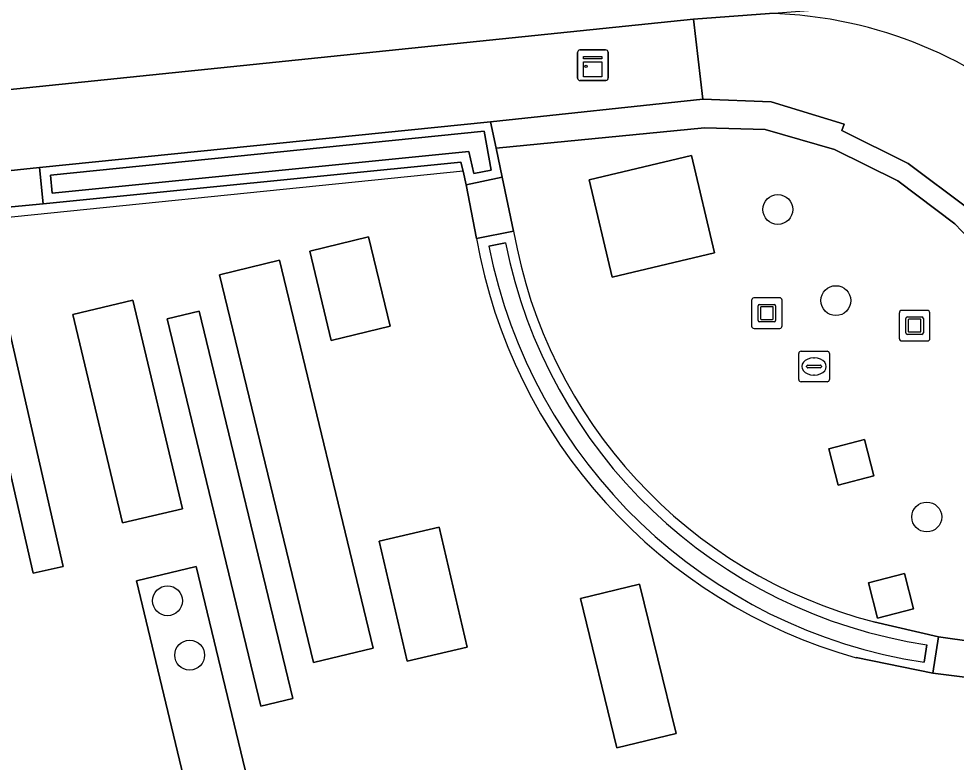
# Model space of a CAD drawing. Extents: x 160675 to 161153, y 383241 to 383714.
# Drawn here: x 161105.13 to 161135.8, y 383533.52 to 383557.84 of the extents above; entities that cross this region are included whole.
import ezdxf

# ---------------------------------------------------------------- set-up
doc = ezdxf.new("R2010")
doc.units = 0
for name, color, linetype in [('IMGEO_Boom', 7, 'Continuous'), ('IMGEO_Erf', 7, 'Continuous'), ('IMGEO_Fietspad_gesloten', 7, 'Continuous'), ('IMGEO_Grasland_overig', 7, 'Continuous'), ('IMGEO_Kast', 7, 'Continuous'), ('IMGEO_Kolk', 7, 'Continuous'), ('IMGEO_Kunstobject', 7, 'Continuous'), ('IMGEO_Lijnafwatering', 7, 'Continuous'), ('IMGEO_Muur', 7, 'Continuous'), ('IMGEO_Terreindeel_gesloten', 7, 'Continuous'), ('IMGEO_Voetpad_open', 7, 'Continuous')]:
    doc.layers.add(name, color=color, linetype=linetype)

msp = doc.modelspace()

# ---------------------------------------------------------------- linework, layer by layer
at = {"layer": 'IMGEO_Boom'}
for centre in [(161129.961, 383551.602), (161131.862, 383548.621), (161134.835, 383541.544), (161109.993, 383538.804), (161110.719, 383537.026)]:
    msp.add_circle(centre, 0.489, dxfattribs=at)
at = {"layer": 'IMGEO_Erf'}
for points in [[(161120.104, 383550.651), (161119.769, 383552.41), (161119.664, 383552.859), (161119.596, 383553.151), (161105.929, 383551.792), (161103.728, 383551.582), (161077.097, 383548.842), (161074.948, 383548.624), (161053.543, 383546.435), (161048.833, 383545.9)], [(161052.435, 383508.826), (161071.419, 383513.322), (161096.427, 383519.245), (161115.421, 383523.744), (161114.881, 383526.021), (161118.321, 383526.837), (161118.855, 383524.59), (161119.003, 383524.618), (161125.936, 383522.583), (161129.509, 383518.779), (161130.837, 383517.366), (161132.472, 383510.337), (161132.436, 383510.213), (161134.678, 383509.541), (161134.952, 383509.459), (161135.314, 383510.8), (161135.177, 383510.84), (161138.899, 383525.073), (161137.716, 383525.208), (161139.225, 383535.866), (161137.381, 383536.146), (161135.039, 383536.433), (161132.522, 383536.943)]]:
    msp.add_lwpolyline(points, dxfattribs=at)
for points in [[(161117.278, 383547.781), (161115.349, 383547.318), (161114.646, 383550.243), (161116.575, 383550.707)], [(161116.726, 383537.257), (161114.768, 383536.783), (161111.697, 383549.465), (161113.655, 383549.939)], [(161105.6, 383539.704), (161103.351, 383549.501), (161104.337, 383549.727), (161106.585, 383539.93)], [(161110.479, 383541.816), (161108.517, 383541.351), (161106.901, 383548.166), (161108.863, 383548.631)], [(161114.096, 383535.605), (161113.05, 383535.352), (161109.982, 383548.028), (161111.027, 383548.281)], [(161119.799, 383537.29), (161117.833, 383536.832), (161116.919, 383540.754), (161118.885, 383541.212)], [(161111.086, 383530.676), (161108.975, 383539.458), (161110.933, 383539.928), (161113.044, 383531.146)], [(161126.632, 383534.464), (161124.695, 383533.991), (161123.501, 383538.875), (161125.438, 383539.349)]]:
    msp.add_lwpolyline(points, close=True, dxfattribs=at)
msp.add_arc((161137.205, 383553.664), 17.365, 189.993, 254.3535, dxfattribs=at)
at = {"layer": 'IMGEO_Fietspad_gesloten'}
for points in [[(161127.202, 383557.831), (161129.695, 383558.017), (161132.245, 383558.207), (161131.905, 383560.511), (161131.751, 383561.552), (161130.013, 383561.398), (161053.666, 383553.653), (161047.67, 383553.068), (161040.812, 383552.349)], [(161030.95, 383547.693), (161037.578, 383548.506), (161047.631, 383549.64), (161127.202, 383557.831)]]:
    msp.add_lwpolyline(points, dxfattribs=at)
at = {"layer": 'IMGEO_Grasland_overig'}
for points in [[(161119.852, 383553.495), (161120.018, 383552.78), (161120.586, 383552.886), (161120.354, 383554.164), (161106.163, 383552.72), (161106.22, 383552.139)], [(161116.575, 383550.707), (161114.646, 383550.243), (161115.349, 383547.318), (161117.278, 383547.781)], [(161113.655, 383549.939), (161111.697, 383549.465), (161114.768, 383536.783), (161116.726, 383537.257)], [(161106.585, 383539.93), (161104.337, 383549.727), (161103.351, 383549.501), (161105.6, 383539.704)], [(161108.863, 383548.631), (161106.901, 383548.166), (161108.517, 383541.351), (161110.479, 383541.816)], [(161111.027, 383548.281), (161109.982, 383548.028), (161113.05, 383535.352), (161114.096, 383535.605)], [(161118.885, 383541.212), (161116.919, 383540.754), (161117.833, 383536.832), (161119.799, 383537.29)], [(161113.044, 383531.146), (161110.933, 383539.928), (161108.975, 383539.458), (161111.086, 383530.676)], [(161125.438, 383539.349), (161123.501, 383538.875), (161124.695, 383533.991), (161126.632, 383534.464)]]:
    msp.add_lwpolyline(points, close=True, dxfattribs=at)
for points in [[(161121.051, 383550.509), (161120.505, 383550.406)], [(161134.746, 383536.793), (161134.836, 383537.367)]]:
    msp.add_lwpolyline(points, dxfattribs=at)
for centre, radius, start, end in [((161137.317, 383553.738), 17.139, 191.2106, 261.3726), ((161137.273, 383553.724), 16.537, 191.2094, 261.5265)]:
    msp.add_arc(centre, radius, start, end, dxfattribs=at)
at = {"layer": 'IMGEO_Kast'}
for p, q in [((161123.486, 383556.82), (161124.327, 383556.82)), ((161124.327, 383556.82), (161123.486, 383556.82)), ((161123.411, 383555.895), (161123.411, 383556.736)), ((161123.411, 383556.736), (161123.411, 383555.895)), ((161124.411, 383556.745), (161124.411, 383555.904)), ((161124.411, 383555.904), (161124.411, 383556.745)), ((161124.336, 383555.82), (161123.495, 383555.82)), ((161123.495, 383555.82), (161124.336, 383555.82))]:
    msp.add_line(p, q, dxfattribs=at)
for points in [[(161123.606, 383556.61), (161124.206, 383556.61), (161124.206, 383556.525), (161123.606, 383556.525), (161123.606, 383556.61)], [(161123.606, 383556.435), (161124.206, 383556.435), (161124.206, 383555.946), (161123.606, 383555.946), (161123.606, 383556.435)]]:
    msp.add_lwpolyline(points, dxfattribs=at)
msp.add_circle((161123.69, 383556.284), 0.0377, dxfattribs=at)
for centre, start, end in [((161123.489, 383556.742), 92.4484, 184.2845), ((161123.489, 383556.742), 92.4484, 184.2845), ((161124.333, 383556.742), 2.4484, 94.2845), ((161124.333, 383556.742), 2.4484, 94.2845), ((161123.489, 383555.898), 182.4484, 274.2845), ((161123.489, 383555.898), 182.4484, 274.2845), ((161124.333, 383555.898), 272.4484, 4.2845), ((161124.333, 383555.898), 272.4484, 4.2845)]:
    msp.add_arc(centre, 0.0779, start, end, dxfattribs=at)
at = {"layer": 'IMGEO_Kolk'}
for p, q in [((161130.647, 383546.04), (161130.647, 383546.892)), ((161130.722, 383546.966), (161131.574, 383546.966)), ((161131.135, 383546.746), (161131.16, 383546.746)), ((161131.648, 383546.892), (161131.648, 383546.04)), ((161130.906, 383546.46), (161130.906, 383546.472)), ((161131.344, 383546.423), (161130.946, 383546.423)), ((161130.949, 383546.509), (161131.347, 383546.509)), ((161131.39, 383546.472), (161131.39, 383546.46)), ((161131.158, 383546.186), (161131.133, 383546.186)), ((161131.574, 383545.966), (161130.722, 383545.966))]:
    msp.add_line(p, q, dxfattribs=at)
for points in [[(161130.647, 383546.04), (161130.647, 383546.892)], [(161130.722, 383546.966), (161131.574, 383546.966)], [(161131.648, 383546.892), (161131.648, 383546.04)], [(161131.574, 383545.966), (161130.722, 383545.966)]]:
    msp.add_lwpolyline(points, dxfattribs=at)
for centre, radius, start, end in [((161130.724, 383546.89), 0.0765, 91.552, 178.448), ((161130.724, 383546.89), 0.0765, 91.552, 178.448), ((161131.572, 383546.89), 0.0765, 1.552, 88.448), ((161131.572, 383546.89), 0.0765, 1.552, 88.448), ((161130.946, 383546.469), 0.0403, 85.8775, 175.7526), ((161130.943, 383546.459), 0.0366, 178.938, 274.7102), ((161131.347, 383546.466), 0.043, 264.8664, 352.4533), ((161131.351, 383546.471), 0.0386, 1.7309, 96.639), ((161130.724, 383546.042), 0.0765, 181.552, 268.448), ((161130.724, 383546.042), 0.0765, 181.552, 268.448), ((161131.572, 383546.042), 0.0765, 271.552, 358.448), ((161131.572, 383546.042), 0.0765, 271.552, 358.448)]:
    msp.add_arc(centre, radius, start, end, dxfattribs=at)
for centre, major_axis, ratio, start_param, end_param in [((161131.134, 383546.466), (-0.387, 0.002), 0.722429, 4.712389, 7.853982), ((161131.159, 383546.466), (-0.39, 0.002), 0.717154, 1.570796, 4.712389)]:
    msp.add_ellipse(centre, major_axis=major_axis, ratio=ratio, start_param=start_param, end_param=end_param, dxfattribs=at)
at = {"layer": 'IMGEO_Kunstobject'}
for p, q in [((161129.103, 383548.627), (161129.103, 383547.786)), ((161129.103, 383548.627), (161129.103, 383547.786)), ((161130.019, 383548.711), (161129.178, 383548.711)), ((161130.019, 383548.711), (161129.178, 383548.711)), ((161130.103, 383547.795), (161130.103, 383548.636)), ((161130.103, 383547.795), (161130.103, 383548.636)), ((161129.317, 383547.975), (161129.317, 383548.449)), ((161129.367, 383548.499), (161129.841, 383548.499)), ((161129.397, 383548.399), (161129.397, 383548.025)), ((161129.791, 383548.419), (161129.417, 383548.419)), ((161129.811, 383548.025), (161129.811, 383548.399)), ((161129.891, 383548.449), (161129.891, 383547.975)), ((161133.938, 383548.217), (161133.938, 383547.376)), ((161133.938, 383548.217), (161133.938, 383547.376)), ((161134.854, 383548.301), (161134.013, 383548.301)), ((161134.854, 383548.301), (161134.013, 383548.301)), ((161134.938, 383547.385), (161134.938, 383548.226)), ((161134.938, 383547.385), (161134.938, 383548.226)), ((161129.841, 383547.925), (161129.367, 383547.925)), ((161129.417, 383548.005), (161129.791, 383548.005)), ((161134.152, 383547.565), (161134.152, 383548.039)), ((161134.202, 383548.089), (161134.676, 383548.089)), ((161134.232, 383547.989), (161134.232, 383547.615)), ((161134.626, 383548.009), (161134.252, 383548.009)), ((161134.646, 383547.615), (161134.646, 383547.989)), ((161134.726, 383548.039), (161134.726, 383547.565)), ((161129.187, 383547.711), (161130.028, 383547.711)), ((161129.187, 383547.711), (161130.028, 383547.711)), ((161134.022, 383547.301), (161134.863, 383547.301)), ((161134.022, 383547.301), (161134.863, 383547.301)), ((161134.676, 383547.515), (161134.202, 383547.515)), ((161134.252, 383547.595), (161134.626, 383547.595))]:
    msp.add_line(p, q, dxfattribs=at)
for centre, radius, start, end in [((161129.181, 383548.633), 0.0779, 92.4484, 184.2845), ((161129.181, 383548.633), 0.0779, 92.4484, 184.2845), ((161130.025, 383548.633), 0.0779, 2.4484, 94.2845), ((161130.025, 383548.633), 0.0779, 2.4484, 94.2845), ((161129.367, 383548.449), 0.05, 90, 180), ((161129.417, 383548.399), 0.02, 90, 180), ((161129.791, 383548.399), 0.02, 360, 90), ((161129.841, 383548.449), 0.05, 360, 90), ((161134.016, 383548.223), 0.0779, 92.4484, 184.2845), ((161134.016, 383548.223), 0.0779, 92.4484, 184.2845), ((161134.86, 383548.223), 0.0779, 2.4484, 94.2845), ((161134.86, 383548.223), 0.0779, 2.4484, 94.2845), ((161129.367, 383547.975), 0.05, 180, 270), ((161129.417, 383548.025), 0.02, 180, 270), ((161129.791, 383548.025), 0.02, 270, 0), ((161129.841, 383547.975), 0.05, 270, 0), ((161134.202, 383548.039), 0.05, 90, 180), ((161134.252, 383547.989), 0.02, 90, 180), ((161134.626, 383547.989), 0.02, 360, 90), ((161134.676, 383548.039), 0.05, 360, 90), ((161129.181, 383547.789), 0.0779, 182.4484, 274.2845), ((161129.181, 383547.789), 0.0779, 182.4484, 274.2845), ((161130.025, 383547.789), 0.0779, 272.4484, 4.2845), ((161130.025, 383547.789), 0.0779, 272.4484, 4.2845), ((161134.252, 383547.615), 0.02, 180, 270), ((161134.626, 383547.615), 0.02, 270, 0), ((161134.016, 383547.379), 0.0779, 182.4484, 274.2845), ((161134.016, 383547.379), 0.0779, 182.4484, 274.2845), ((161134.202, 383547.565), 0.05, 180, 270), ((161134.676, 383547.565), 0.05, 270, 0), ((161134.86, 383547.379), 0.0779, 272.4484, 4.2845), ((161134.86, 383547.379), 0.0779, 272.4484, 4.2845)]:
    msp.add_arc(centre, radius, start, end, dxfattribs=at)
at = {"layer": 'IMGEO_Lijnafwatering'}
msp.add_lwpolyline([(161119.664, 383552.859), (161101.449, 383551.007)], dxfattribs=at)
at = {"layer": 'IMGEO_Muur'}
for points in [[(161119.596, 383553.151), (161119.664, 383552.859), (161119.769, 383552.41), (161120.945, 383552.657), (161120.743, 383553.607), (161120.56, 383554.468), (161105.809, 383552.976), (161105.929, 383551.792)], [(161106.22, 383552.139), (161106.163, 383552.72), (161120.354, 383554.164), (161120.586, 383552.886), (161120.018, 383552.78), (161119.852, 383553.495)]]:
    msp.add_lwpolyline(points, close=True, dxfattribs=at)
for points in [[(161121.316, 383550.893), (161120.104, 383550.651)], [(161120.505, 383550.406), (161121.051, 383550.509)], [(161132.522, 383536.943), (161135.039, 383536.433), (161135.225, 383537.621), (161133.109, 383538.114)], [(161134.836, 383537.367), (161134.746, 383536.793)]]:
    msp.add_lwpolyline(points, dxfattribs=at)
for centre, radius, start, end in [((161137.147, 383553.671), 16.072, 189.9533, 255.451), ((161137.205, 383553.664), 17.365, 189.993, 254.3535), ((161137.317, 383553.738), 17.139, 191.2106, 261.3726), ((161137.273, 383553.724), 16.537, 191.2094, 261.5265)]:
    msp.add_arc(centre, radius, start, end, dxfattribs=at)
at = {"layer": 'IMGEO_Terreindeel_gesloten'}
for points in [[(161127.892, 383550.186), (161127.136, 383553.364), (161123.79, 383552.568), (161124.546, 383549.39)], [(161132.793, 383544.075), (161131.628, 383543.773), (161131.935, 383542.587), (161133.101, 383542.89)], [(161134.102, 383539.697), (161132.925, 383539.387), (161133.228, 383538.233), (161134.405, 383538.543)]]:
    msp.add_lwpolyline(points, close=True, dxfattribs=at)
at = {"layer": 'IMGEO_Voetpad_open'}
for points in [[(161120.56, 383554.468), (161127.504, 383555.214), (161127.202, 383557.831), (161047.631, 383549.64), (161037.578, 383548.506), (161030.95, 383547.693)], [(161129.695, 383558.017), (161127.202, 383557.831), (161127.504, 383555.214), (161129.747, 383555.12), (161132.134, 383554.39), (161132.06, 383554.18), (161134.227, 383553.104), (161136.182, 383551.641), (161137.853, 383549.866), (161139.222, 383547.829), (161140.205, 383545.624), (161140.822, 383543.261), (161140.604, 383543.219), (161140.762, 383540.801), (161140.284, 383536.983), (161140.608, 383536.938), (161143.015, 383536.61), (161143.566, 383539.299)], [(161136.182, 383551.641), (161134.227, 383553.104), (161132.06, 383554.18), (161132.134, 383554.39), (161129.747, 383555.12), (161127.504, 383555.214), (161120.56, 383554.468), (161120.743, 383553.607), (161127.56, 383554.277), (161129.553, 383554.217), (161131.815, 383553.566), (161133.891, 383552.534), (161135.75, 383551.138), (161137.355, 383549.457)], [(161004.97, 383541.712), (161003.856, 383538.104), (161004.192, 383538.181), (161006.871, 383538.796), (161007.673, 383538.987), (161037.703, 383546.15), (161037.74, 383545.993), (161048.725, 383547.156), (161053.458, 383547.631), (161074.808, 383549.844), (161076.976, 383550.039), (161103.63, 383552.751), (161105.809, 383552.976), (161120.56, 383554.468)], [(161133.109, 383538.114), (161135.225, 383537.621), (161137.528, 383537.295), (161139.856, 383537.033), (161140.311, 383540.834), (161140.171, 383543.145), (161139.607, 383545.406), (161138.648, 383547.528), (161137.355, 383549.457), (161135.75, 383551.138), (161133.891, 383552.534), (161131.815, 383553.566), (161129.553, 383554.217), (161127.56, 383554.277), (161120.743, 383553.607), (161120.945, 383552.657), (161121.316, 383550.893)]]:
    msp.add_lwpolyline(points, dxfattribs=at)
for points in [[(161124.546, 383549.39), (161123.79, 383552.568), (161127.136, 383553.364), (161127.892, 383550.186)], [(161105.929, 383551.792), (161105.809, 383552.976), (161103.63, 383552.751), (161103.728, 383551.582)], [(161120.945, 383552.657), (161119.769, 383552.41), (161120.104, 383550.651), (161121.316, 383550.893)], [(161133.101, 383542.89), (161131.935, 383542.587), (161131.628, 383543.773), (161132.793, 383544.075)], [(161134.405, 383538.543), (161133.228, 383538.233), (161132.925, 383539.387), (161134.102, 383539.697)], [(161135.039, 383536.433), (161137.381, 383536.146), (161137.528, 383537.295), (161135.225, 383537.621)]]:
    msp.add_lwpolyline(points, close=True, dxfattribs=at)
for centre, radius, start, end in [((161129.297, 383543.823), 14.2, 77.7069, 88.3924), ((161129.297, 383543.823), 14.2, 77.7069, 88.3924), ((161129.307, 383543.886), 14.136, 37.5738, 77.6914), ((161129.307, 383543.886), 14.136, 37.5738, 77.6914), ((161137.147, 383553.671), 16.072, 189.9533, 255.451)]:
    msp.add_arc(centre, radius, start, end, dxfattribs=at)

doc.saveas('drawing.dxf')
